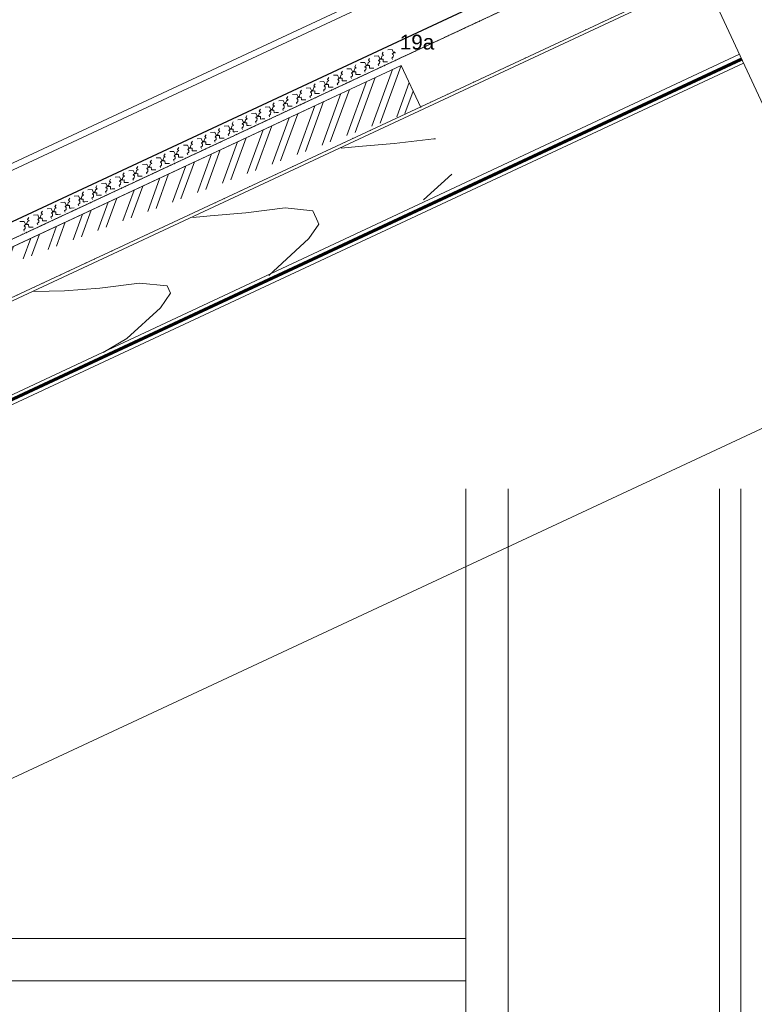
# Model space of a CAD drawing. Header units: millimetres. Extents: x 15214 to 140083, y -437840 to -79279.
# Tile 715 of 741: x 61334 to 61681, y -186519 to -186054. Entities that reach past the tile are written whole.
import ezdxf

# ---------------------------------------------------------------- set-up
doc = ezdxf.new("R2010")
doc.units = ezdxf.units.MM
doc.linetypes.add('STRICHLINIE2', pattern=[9.525, 6.35, -3.175])
doc.linetypes.add('STRICHLINIEX2', pattern=[38.1, 25.4, -12.7])
for name, color, linetype, lineweight in [('!! 0 posadzki parkiet', 91, 'Continuous', 9), ('Holzwerkstoffplatte Schnittschraffur', 253, 'Continuous', 15), ('Holzwerkstoffplatte Umrisslinie', 7, 'Continuous', 9), ('Kantholz Ansicht Holzmaserung', 253, 'Continuous', 15), ('Kantholz Umrisslinie', 7, 'Continuous', 9), ('strukturierte Trennlage', 7, 'STRICHLINIE2', 15), ('strukturierte Trennlage (X)', 7, 'Continuous', 15), ('Tragwerk Schraffur', 253, 'Continuous', 15), ('Tragwerk Umrisslinie', 7, 'Continuous', 9), ('Trennlage', 7, 'STRICHLINIEX2', 15), ('Zink Ansicht', 7, 'Continuous', 20), ('Zink geschnitten Vollmaterial', 7, 'Continuous', 30)]:
    doc.layers.add(name, color=color, linetype=linetype, lineweight=lineweight)
doc.layers.add('LEGENDE', color=7, linetype='Continuous')
doc.styles.get("Standard").update_dxf_attribs({"font": 'arial.ttf', "height": 25})

msp = doc.modelspace()

# ---------------------------------------------------------------- hatches: boundary and pattern name
at = {"layer": 'Holzwerkstoffplatte Schnittschraffur'}
h = msp.add_hatch(dxfattribs=at)
h.set_pattern_fill('ANSI32', color=256, angle=25, style=0)
h.set_pattern_definition([(70, (61282.49, -185225.977), (-8.95057, 3.25774), []), (70, (61286.5595, -185224.079), (-8.95057, 3.25774), [])])
edge = h.paths.add_edge_path()
edge.add_line((61523.12113, -186095.70389), (61513.85224, -186075.82669))
edge.add_line((61513.84804, -186075.82865), (61240.59318, -186203.25367))
edge.add_line((61249.68479, -186222.73957), (61656.27348, -186033.17332))
edge.add_line((61249.85722, -186223.10934), (61240.59318, -186203.25367))
h.paths.add_polyline_path([(61312.54956, -186186.12914), (61329.98271, -186186.12914), (61329.98271, -186171.70417), (61312.54956, -186171.70417)], flags=24)

# ---------------------------------------------------------------- linework, layer by layer
at = {"layer": '!! 0 posadzki parkiet'}
for points in [[(61563.43824, -185834.0875), (61787.9315, -186315.51485), (61787.9315, -185804.87503), (61680.85745, -185804.87503)], [(61544.33151, -186916.39153), (61544.33151, -186275.78027)], [(61564.33151, -186916.39153), (61564.33151, -186275.78027)], [(61664.33151, -186916.39153), (61664.33151, -186275.78027)], [(61674.33151, -186916.39153), (61674.33151, -186275.78027)]]:
    msp.add_lwpolyline(points, dxfattribs=at)
at = {"layer": 'Holzwerkstoffplatte Umrisslinie'}
msp.add_line((61513.84804, -186075.82865), (61240.59318, -186203.25367), dxfattribs=at)
at = {"layer": 'Kantholz Ansicht Holzmaserung'}
for p, q in [((61493.71569, -186114.13645), (61510.52365, -186112.77387)), ((61510.52365, -186112.77387), (61529.21154, -186110.45517)), ((61529.21154, -186110.45517), (61530.04224, -186110.53807)), ((61485.51418, -186114.9306), (61493.71569, -186114.13645)), ((61537.81376, -186127.2332), (61524.46896, -186139.39133)), ((61423.55346, -186146.85363), (61440.36142, -186145.49106)), ((61440.36142, -186145.49106), (61459.0493, -186143.17236)), ((61459.0493, -186143.17236), (61472.05882, -186144.47056)), ((61472.05882, -186144.47056), (61473.69192, -186147.97277)), ((61415.35195, -186147.64779), (61423.55346, -186146.85363)), ((61473.33417, -186147.2423), (61474.96728, -186150.74451)), ((61474.96728, -186150.74451), (61470.22171, -186157.60875)), ((61470.22171, -186157.60875), (61451.20721, -186175.06332)), ((61340.27378, -186182.65731), (61354.66658, -186182.34256)), ((61354.66658, -186182.34256), (61371.47454, -186180.97998)), ((61371.47454, -186180.97998), (61390.16242, -186178.66128)), ((61390.16242, -186178.66128), (61403.17194, -186179.95948)), ((61403.17194, -186179.95948), (61404.80504, -186183.46169)), ((61404.80504, -186183.46169), (61400.05948, -186190.32593)), ((61400.05948, -186190.32593), (61384.14449, -186204.8257)), ((61384.14449, -186204.8257), (61373.04181, -186211.51244))]:
    msp.add_line(p, q, dxfattribs=at)
at = {"layer": 'Kantholz Umrisslinie'}
for points in [[(61249.68479, -186222.73957), (61656.27348, -186033.17332)], [(61129.34764, -186280.56361), (61656.86526, -186034.44238)]]:
    msp.add_lwpolyline(points, dxfattribs=at)
at = {"layer": 'strukturierte Trennlage', "ltscale": 0.1}
for p, q in [((61252.65118, -186193.97162), (61787.9315, -185944.3663)), ((61065.49639, -186281.24335), (61645.77337, -186010.65575))]:
    msp.add_line(p, q, dxfattribs=at)
at = {"layer": 'strukturierte Trennlage (X)'}
for p, q in [((61501.10709, -186071.48542), (61503.11158, -186071.36636)), ((61503.11158, -186071.36636), (61503.73616, -186072.70578)), ((61504.49828, -186072.3504), (61504.67098, -186071.45454)), ((61504.67098, -186071.45454), (61505.45619, -186071.08838)), ((61504.77906, -186070.42011), (61505.36266, -186069.50101)), ((61505.45619, -186071.08838), (61504.77906, -186070.42011)), ((61507.55047, -186068.48082), (61509.55496, -186068.36176)), ((61509.55496, -186068.36176), (61510.17955, -186069.70119)), ((61509.62359, -186070.43839), (61510.86124, -186069.41247)), ((61510.14684, -186070.89727), (61509.62359, -186070.43839)), ((61510.08806, -186071.79624), (61510.14684, -186070.89727)), ((61510.17955, -186069.70119), (61510.80141, -186069.88916)), ((61510.80141, -186069.88916), (61511.07898, -186069.87941)), ((61491.89229, -186076.42931), (61492.4759, -186075.51021)), ((61494.6637, -186074.49001), (61496.6682, -186074.37096)), ((61496.6682, -186074.37096), (61497.29278, -186075.71038)), ((61496.73682, -186076.44759), (61498.0549, -186075.355)), ((61497.29278, -186075.71038), (61497.91465, -186075.89836)), ((61497.91465, -186075.89836), (61498.82753, -186075.86629)), ((61498.0549, -186075.355), (61498.22759, -186074.45913)), ((61498.22759, -186074.45913), (61499.01281, -186074.09298)), ((61498.33568, -186073.42471), (61498.91928, -186072.50561)), ((61499.01281, -186074.09298), (61498.33568, -186073.42471)), ((61498.82753, -186075.86629), (61498.8717, -186077.12368)), ((61502.94865, -186075.43467), (61503.64468, -186074.80084)), ((61503.22333, -186076.02371), (61502.94865, -186075.43467)), ((61503.1802, -186073.44299), (61504.49828, -186072.3504)), ((61503.70346, -186073.90187), (61503.1802, -186073.44299)), ((61503.64468, -186074.80084), (61503.70346, -186073.90187)), ((61503.73616, -186072.70578), (61504.35803, -186072.89376)), ((61504.35803, -186072.89376), (61505.27091, -186072.86169)), ((61505.27091, -186072.86169), (61505.31508, -186074.11908)), ((61505.31508, -186074.11908), (61506.1235, -186074.09068)), ((61506.1235, -186074.09068), (61507.43272, -186074.06084)), ((61509.39204, -186072.43007), (61510.08806, -186071.79624)), ((61509.66671, -186073.01911), (61509.39204, -186072.43007)), ((61481.77694, -186080.49921), (61483.78143, -186080.38015)), ((61483.78143, -186080.38015), (61484.40602, -186081.71958)), ((61485.16814, -186081.3642), (61485.34083, -186080.46833)), ((61485.34083, -186080.46833), (61486.12605, -186080.10218)), ((61485.44891, -186079.4339), (61486.03251, -186078.5148)), ((61486.12605, -186080.10218), (61485.44891, -186079.4339)), ((61488.22032, -186077.49461), (61490.22482, -186077.37555)), ((61490.06189, -186081.44387), (61490.75792, -186080.81004)), ((61490.22482, -186077.37555), (61490.8494, -186078.71498)), ((61490.29344, -186079.45218), (61491.61152, -186078.3596)), ((61490.8167, -186079.91106), (61490.29344, -186079.45218)), ((61490.75792, -186080.81004), (61490.8167, -186079.91106)), ((61490.8494, -186078.71498), (61491.47126, -186078.90296)), ((61491.47126, -186078.90296), (61492.38414, -186078.87088)), ((61491.61152, -186078.3596), (61491.78421, -186077.46373)), ((61491.78421, -186077.46373), (61492.56943, -186077.09758)), ((61492.56943, -186077.09758), (61491.89229, -186076.42931)), ((61492.38414, -186078.87088), (61492.42832, -186080.12828)), ((61492.42832, -186080.12828), (61493.23674, -186080.09988)), ((61493.23674, -186080.09988), (61494.54595, -186080.07004)), ((61496.50527, -186078.43927), (61497.2013, -186077.80544)), ((61496.77995, -186079.02831), (61496.50527, -186078.43927)), ((61497.26008, -186076.90646), (61496.73682, -186076.44759)), ((61497.2013, -186077.80544), (61497.26008, -186076.90646)), ((61498.8717, -186077.12368), (61499.68012, -186077.09528)), ((61499.68012, -186077.09528), (61500.98933, -186077.06544)), ((61472.56215, -186085.4431), (61473.14575, -186084.524)), ((61473.23928, -186086.11138), (61472.56215, -186085.4431)), ((61475.33356, -186083.50381), (61477.33805, -186083.38475)), ((61477.33805, -186083.38475), (61477.96264, -186084.72418)), ((61477.40668, -186085.46138), (61478.72475, -186084.3688)), ((61477.92994, -186085.92026), (61477.40668, -186085.46138)), ((61477.96264, -186084.72418), (61478.5845, -186084.91215)), ((61478.5845, -186084.91215), (61479.49738, -186084.88008)), ((61478.72475, -186084.3688), (61478.89745, -186083.47293)), ((61478.89745, -186083.47293), (61479.68267, -186083.10678)), ((61479.00553, -186082.4385), (61479.58913, -186081.5194)), ((61479.68267, -186083.10678), (61479.00553, -186082.4385)), ((61479.49738, -186084.88008), (61479.54156, -186086.13748)), ((61483.61851, -186084.44846), (61484.31454, -186083.81464)), ((61483.89318, -186085.03751), (61483.61851, -186084.44846)), ((61483.85006, -186082.45678), (61485.16814, -186081.3642)), ((61484.37332, -186082.91566), (61483.85006, -186082.45678)), ((61484.31454, -186083.81464), (61484.37332, -186082.91566)), ((61484.40602, -186081.71958), (61485.02788, -186081.90755)), ((61485.02788, -186081.90755), (61485.94076, -186081.87548)), ((61485.94076, -186081.87548), (61485.98494, -186083.13288)), ((61485.98494, -186083.13288), (61486.79336, -186083.10448)), ((61486.79336, -186083.10448), (61488.10257, -186083.07464)), ((61490.33657, -186082.03291), (61490.06189, -186081.44387)), ((61462.4468, -186089.51301), (61464.45129, -186089.39395)), ((61464.45129, -186089.39395), (61465.07587, -186090.73337)), ((61465.83799, -186090.37799), (61466.01069, -186089.48213)), ((61466.01069, -186089.48213), (61466.7959, -186089.11597)), ((61466.11877, -186088.4477), (61466.70237, -186087.5286)), ((61466.7959, -186089.11597), (61466.11877, -186088.4477)), ((61468.89018, -186086.50841), (61470.89467, -186086.38935)), ((61470.73175, -186090.45766), (61471.42777, -186089.82383)), ((61470.89467, -186086.38935), (61471.51926, -186087.72878)), ((61470.9633, -186088.46598), (61472.28137, -186087.37339)), ((61471.48655, -186088.92486), (61470.9633, -186088.46598)), ((61471.42777, -186089.82383), (61471.48655, -186088.92486)), ((61471.51926, -186087.72878), (61472.14112, -186087.91675)), ((61472.14112, -186087.91675), (61473.054, -186087.88468)), ((61472.28137, -186087.37339), (61472.45407, -186086.47753)), ((61472.45407, -186086.47753), (61473.23928, -186086.11138)), ((61473.054, -186087.88468), (61473.09818, -186089.14207)), ((61473.09818, -186089.14207), (61473.90659, -186089.11367)), ((61473.90659, -186089.11367), (61475.21581, -186089.08383)), ((61477.17513, -186087.45306), (61477.87115, -186086.81923)), ((61477.4498, -186088.0421), (61477.17513, -186087.45306)), ((61477.87115, -186086.81923), (61477.92994, -186085.92026)), ((61479.54156, -186086.13748), (61480.34997, -186086.10907)), ((61480.34997, -186086.10907), (61481.65919, -186086.07923)), ((61453.232, -186094.45689), (61453.81561, -186093.5378)), ((61453.90914, -186095.12517), (61453.232, -186094.45689)), ((61456.00341, -186092.5176), (61458.00791, -186092.39855)), ((61458.00791, -186092.39855), (61458.63249, -186093.73797)), ((61458.07653, -186094.47518), (61459.39461, -186093.38259)), ((61458.59979, -186094.93405), (61458.07653, -186094.47518)), ((61458.63249, -186093.73797), (61459.25436, -186093.92595)), ((61459.25436, -186093.92595), (61460.16724, -186093.89388)), ((61459.39461, -186093.38259), (61459.5673, -186092.48672)), ((61459.5673, -186092.48672), (61460.35252, -186092.12057)), ((61459.67539, -186091.4523), (61460.25899, -186090.5332)), ((61460.35252, -186092.12057), (61459.67539, -186091.4523)), ((61460.16724, -186093.89388), (61460.21141, -186095.15127)), ((61464.28836, -186093.46226), (61464.98439, -186092.82843)), ((61464.56304, -186094.0513), (61464.28836, -186093.46226)), ((61464.51991, -186091.47058), (61465.83799, -186090.37799)), ((61465.04317, -186091.92945), (61464.51991, -186091.47058)), ((61464.98439, -186092.82843), (61465.04317, -186091.92945)), ((61465.07587, -186090.73337), (61465.69774, -186090.92135)), ((61465.69774, -186090.92135), (61466.61062, -186090.88928)), ((61466.61062, -186090.88928), (61466.65479, -186092.14667)), ((61466.65479, -186092.14667), (61467.46321, -186092.11827)), ((61467.46321, -186092.11827), (61468.77243, -186092.08843)), ((61471.00642, -186091.0467), (61470.73175, -186090.45766)), ((61443.11665, -186098.5268), (61445.12114, -186098.40774)), ((61445.12114, -186098.40774), (61445.74573, -186099.74717)), ((61445.18977, -186100.48437), (61446.50785, -186099.39179)), ((61446.50785, -186099.39179), (61446.68054, -186098.49592)), ((61446.68054, -186098.49592), (61447.46576, -186098.12977)), ((61446.78862, -186097.46149), (61447.37222, -186096.54239)), ((61447.46576, -186098.12977), (61446.78862, -186097.46149)), ((61449.56003, -186095.5222), (61451.56453, -186095.40314)), ((61451.4016, -186099.47146), (61452.09763, -186098.83763)), ((61451.56453, -186095.40314), (61452.18911, -186096.74257)), ((61451.63315, -186097.47977), (61452.95123, -186096.38719)), ((61452.15641, -186097.93865), (61451.63315, -186097.47977)), ((61452.09763, -186098.83763), (61452.15641, -186097.93865)), ((61452.18911, -186096.74257), (61452.81097, -186096.93055)), ((61452.81097, -186096.93055), (61453.72385, -186096.89847)), ((61452.95123, -186096.38719), (61453.12392, -186095.49132)), ((61453.12392, -186095.49132), (61453.90914, -186095.12517)), ((61453.72385, -186096.89847), (61453.76803, -186098.15587)), ((61453.76803, -186098.15587), (61454.57645, -186098.12747)), ((61454.57645, -186098.12747), (61455.88566, -186098.09763)), ((61457.84498, -186096.46686), (61458.54101, -186095.83303)), ((61458.11966, -186097.0559), (61457.84498, -186096.46686)), ((61458.54101, -186095.83303), (61458.59979, -186094.93405)), ((61460.21141, -186095.15127), (61461.01983, -186095.12287)), ((61461.01983, -186095.12287), (61462.32904, -186095.09303)), ((61433.90186, -186103.47069), (61434.48546, -186102.55159)), ((61434.57899, -186104.13896), (61433.90186, -186103.47069)), ((61436.67327, -186101.5314), (61438.67776, -186101.41234)), ((61438.67776, -186101.41234), (61439.30235, -186102.75177)), ((61438.74639, -186103.48897), (61440.06446, -186102.39638)), ((61439.26965, -186103.94785), (61438.74639, -186103.48897)), ((61439.21086, -186104.84682), (61439.26965, -186103.94785)), ((61439.30235, -186102.75177), (61439.92421, -186102.93974)), ((61439.92421, -186102.93974), (61440.83709, -186102.90767)), ((61440.06446, -186102.39638), (61440.23716, -186101.50052)), ((61440.23716, -186101.50052), (61441.02238, -186101.13437)), ((61440.34524, -186100.46609), (61440.92884, -186099.54699)), ((61441.02238, -186101.13437), (61440.34524, -186100.46609)), ((61440.83709, -186102.90767), (61440.88127, -186104.16506)), ((61441.68968, -186104.13666), (61442.9989, -186104.10682)), ((61444.95822, -186102.47605), (61445.65425, -186101.84223)), ((61445.23289, -186103.0651), (61444.95822, -186102.47605)), ((61445.71303, -186100.94325), (61445.18977, -186100.48437)), ((61445.65425, -186101.84223), (61445.71303, -186100.94325)), ((61445.74573, -186099.74717), (61446.36759, -186099.93514)), ((61446.36759, -186099.93514), (61447.28047, -186099.90307)), ((61447.28047, -186099.90307), (61447.32465, -186101.16047)), ((61447.32465, -186101.16047), (61448.13307, -186101.13206)), ((61448.13307, -186101.13206), (61449.44228, -186101.10223)), ((61451.67628, -186100.0605), (61451.4016, -186099.47146)), ((61421.0151, -186109.47989), (61421.5987, -186108.56079)), ((61423.78651, -186107.54059), (61425.791, -186107.42154)), ((61425.791, -186107.42154), (61426.41558, -186108.76096)), ((61425.85962, -186109.49817), (61427.1777, -186108.40558)), ((61426.41558, -186108.76096), (61427.03745, -186108.94894)), ((61427.1777, -186108.40558), (61427.3504, -186107.50972)), ((61427.3504, -186107.50972), (61428.13561, -186107.14356)), ((61427.45848, -186106.47529), (61428.04208, -186105.55619)), ((61428.13561, -186107.14356), (61427.45848, -186106.47529)), ((61430.22989, -186104.536), (61432.23438, -186104.41694)), ((61432.07146, -186108.48525), (61432.76748, -186107.85142)), ((61432.34613, -186109.07429), (61432.07146, -186108.48525)), ((61432.23438, -186104.41694), (61432.85897, -186105.75636)), ((61432.30301, -186106.49357), (61433.62108, -186105.40098)), ((61432.82626, -186106.95245), (61432.30301, -186106.49357)), ((61432.76748, -186107.85142), (61432.82626, -186106.95245)), ((61432.85897, -186105.75636), (61433.48083, -186105.94434)), ((61433.48083, -186105.94434), (61434.39371, -186105.91227)), ((61433.62108, -186105.40098), (61433.79378, -186104.50512)), ((61433.79378, -186104.50512), (61434.57899, -186104.13896)), ((61434.39371, -186105.91227), (61434.43789, -186107.16966)), ((61434.43789, -186107.16966), (61435.2463, -186107.14126)), ((61435.2463, -186107.14126), (61436.55552, -186107.11142)), ((61438.51484, -186105.48065), (61439.21086, -186104.84682)), ((61438.78951, -186106.06969), (61438.51484, -186105.48065)), ((61440.88127, -186104.16506), (61441.68968, -186104.13666)), ((61414.46363, -186113.51891), (61415.24885, -186113.15276)), ((61414.57171, -186112.48448), (61415.15532, -186111.56538)), ((61415.24885, -186113.15276), (61414.57171, -186112.48448)), ((61417.34312, -186110.54519), (61419.34762, -186110.42613)), ((61419.34762, -186110.42613), (61419.9722, -186111.76556)), ((61419.41624, -186112.50277), (61420.73432, -186111.41018)), ((61419.9395, -186112.96164), (61419.41624, -186112.50277)), ((61419.88072, -186113.86062), (61419.9395, -186112.96164)), ((61419.9722, -186111.76556), (61420.59407, -186111.95354)), ((61420.59407, -186111.95354), (61421.50695, -186111.92146)), ((61420.73432, -186111.41018), (61420.90701, -186110.51431)), ((61420.90701, -186110.51431), (61421.69223, -186110.14816)), ((61421.69223, -186110.14816), (61421.0151, -186109.47989)), ((61421.50695, -186111.92146), (61421.55112, -186113.17886)), ((61421.55112, -186113.17886), (61422.35954, -186113.15046)), ((61422.35954, -186113.15046), (61423.66875, -186113.12062)), ((61425.62807, -186111.48985), (61426.3241, -186110.85602)), ((61425.90275, -186112.07889), (61425.62807, -186111.48985)), ((61426.38288, -186109.95704), (61425.85962, -186109.49817)), ((61426.3241, -186110.85602), (61426.38288, -186109.95704)), ((61427.03745, -186108.94894), (61427.95033, -186108.91687)), ((61427.95033, -186108.91687), (61427.9945, -186110.17426)), ((61427.9945, -186110.17426), (61428.80292, -186110.14586)), ((61428.80292, -186110.14586), (61430.11214, -186110.11602)), ((61401.68495, -186118.49368), (61402.26855, -186117.57458)), ((61404.45636, -186116.55439), (61406.46085, -186116.43533)), ((61406.46085, -186116.43533), (61407.08544, -186117.77476)), ((61406.52948, -186118.51196), (61407.84756, -186117.41938)), ((61407.08544, -186117.77476), (61407.7073, -186117.96273)), ((61407.7073, -186117.96273), (61408.62018, -186117.93066)), ((61407.84756, -186117.41938), (61408.02025, -186116.52351)), ((61408.02025, -186116.52351), (61408.80547, -186116.15736)), ((61408.12833, -186115.48908), (61408.71193, -186114.56998)), ((61408.80547, -186116.15736), (61408.12833, -186115.48908)), ((61408.62018, -186117.93066), (61408.66436, -186119.18806)), ((61410.89974, -186113.54979), (61412.90424, -186113.43073)), ((61412.74131, -186117.49904), (61413.43734, -186116.86522)), ((61413.01599, -186118.08809), (61412.74131, -186117.49904)), ((61412.90424, -186113.43073), (61413.52882, -186114.77016)), ((61412.97286, -186115.50736), (61414.29094, -186114.41478)), ((61413.49612, -186115.96624), (61412.97286, -186115.50736)), ((61413.43734, -186116.86522), (61413.49612, -186115.96624)), ((61413.52882, -186114.77016), (61414.15068, -186114.95814)), ((61414.15068, -186114.95814), (61415.06356, -186114.92606)), ((61414.29094, -186114.41478), (61414.46363, -186113.51891)), ((61415.06356, -186114.92606), (61415.10774, -186116.18346)), ((61415.10774, -186116.18346), (61415.91616, -186116.15506)), ((61415.91616, -186116.15506), (61417.22537, -186116.12522)), ((61419.18469, -186114.49445), (61419.88072, -186113.86062)), ((61419.45937, -186115.08349), (61419.18469, -186114.49445)), ((61391.5696, -186122.56359), (61393.57409, -186122.44453)), ((61393.57409, -186122.44453), (61394.19868, -186123.78395)), ((61394.96079, -186123.42857), (61395.13349, -186122.53271)), ((61395.13349, -186122.53271), (61395.9187, -186122.16655)), ((61395.24157, -186121.49828), (61395.82517, -186120.57918)), ((61395.9187, -186122.16655), (61395.24157, -186121.49828)), ((61398.01298, -186119.55899), (61400.01747, -186119.43993)), ((61400.01747, -186119.43993), (61400.64206, -186120.77936)), ((61400.0861, -186121.51656), (61401.40417, -186120.42397)), ((61400.60936, -186121.97544), (61400.0861, -186121.51656)), ((61400.55057, -186122.87441), (61400.60936, -186121.97544)), ((61400.64206, -186120.77936), (61401.26392, -186120.96733)), ((61401.26392, -186120.96733), (61402.1768, -186120.93526)), ((61401.40417, -186120.42397), (61401.57687, -186119.52811)), ((61401.57687, -186119.52811), (61402.36209, -186119.16196)), ((61402.36209, -186119.16196), (61401.68495, -186118.49368)), ((61402.1768, -186120.93526), (61402.22098, -186122.19265)), ((61402.22098, -186122.19265), (61403.02939, -186122.16425)), ((61403.02939, -186122.16425), (61404.33861, -186122.13441)), ((61406.29793, -186120.50364), (61406.99396, -186119.86982)), ((61406.5726, -186121.09268), (61406.29793, -186120.50364)), ((61407.05274, -186118.97084), (61406.52948, -186118.51196)), ((61406.99396, -186119.86982), (61407.05274, -186118.97084)), ((61408.66436, -186119.18806), (61409.47278, -186119.15965)), ((61409.47278, -186119.15965), (61410.78199, -186119.12982)), ((61382.35481, -186127.50748), (61382.93841, -186126.58838)), ((61385.12622, -186125.56818), (61387.13071, -186125.44913)), ((61387.13071, -186125.44913), (61387.75529, -186126.78855)), ((61387.19933, -186127.52576), (61388.51741, -186126.43317)), ((61387.75529, -186126.78855), (61388.37716, -186126.97653)), ((61388.37716, -186126.97653), (61389.29004, -186126.94446)), ((61388.51741, -186126.43317), (61388.69011, -186125.5373)), ((61388.69011, -186125.5373), (61389.47532, -186125.17115)), ((61388.79819, -186124.50288), (61389.38179, -186123.58378)), ((61389.47532, -186125.17115), (61388.79819, -186124.50288)), ((61389.29004, -186126.94446), (61389.33421, -186128.20185)), ((61393.41117, -186126.51284), (61394.10719, -186125.87901)), ((61393.68584, -186127.10188), (61393.41117, -186126.51284)), ((61393.64272, -186124.52116), (61394.96079, -186123.42857)), ((61394.16597, -186124.98003), (61393.64272, -186124.52116)), ((61394.10719, -186125.87901), (61394.16597, -186124.98003)), ((61394.19868, -186123.78395), (61394.82054, -186123.97193)), ((61394.82054, -186123.97193), (61395.73342, -186123.93986)), ((61395.73342, -186123.93986), (61395.7776, -186125.19725)), ((61395.7776, -186125.19725), (61396.58601, -186125.16885)), ((61396.58601, -186125.16885), (61397.89523, -186125.13901)), ((61399.85455, -186123.50824), (61400.55057, -186122.87441)), ((61400.12922, -186124.09728), (61399.85455, -186123.50824)), ((61372.23945, -186131.57738), (61374.24395, -186131.45832)), ((61374.24395, -186131.45832), (61374.86853, -186132.79775)), ((61375.63065, -186132.44237), (61375.80334, -186131.5465)), ((61375.80334, -186131.5465), (61376.58856, -186131.18035)), ((61375.91142, -186130.51207), (61376.49503, -186129.59297)), ((61376.58856, -186131.18035), (61375.91142, -186130.51207)), ((61378.68283, -186128.57278), (61380.68733, -186128.45372)), ((61380.5244, -186132.52204), (61381.22043, -186131.88821)), ((61380.68733, -186128.45372), (61381.31191, -186129.79315)), ((61380.75595, -186130.53035), (61382.07403, -186129.43777)), ((61381.27921, -186130.98923), (61380.75595, -186130.53035)), ((61381.22043, -186131.88821), (61381.27921, -186130.98923)), ((61381.31191, -186129.79315), (61381.93378, -186129.98113)), ((61381.93378, -186129.98113), (61382.84666, -186129.94905)), ((61382.07403, -186129.43777), (61382.24672, -186128.5419)), ((61382.24672, -186128.5419), (61383.03194, -186128.17575)), ((61383.03194, -186128.17575), (61382.35481, -186127.50748)), ((61382.84666, -186129.94905), (61382.89083, -186131.20645)), ((61382.89083, -186131.20645), (61383.69925, -186131.17805)), ((61383.69925, -186131.17805), (61385.00846, -186131.14821)), ((61386.96778, -186129.51744), (61387.66381, -186128.88361)), ((61387.24246, -186130.10648), (61386.96778, -186129.51744)), ((61387.72259, -186127.98463), (61387.19933, -186127.52576)), ((61387.66381, -186128.88361), (61387.72259, -186127.98463)), ((61389.33421, -186128.20185), (61390.14263, -186128.17345)), ((61390.14263, -186128.17345), (61391.45185, -186128.14361)), ((61363.02466, -186136.52127), (61363.60826, -186135.60217)), ((61363.7018, -186137.18954), (61363.02466, -186136.52127)), ((61365.79607, -186134.58198), (61367.80056, -186134.46292)), ((61367.80056, -186134.46292), (61368.42515, -186135.80235)), ((61367.86919, -186136.53955), (61369.18727, -186135.44697)), ((61368.39245, -186136.99843), (61367.86919, -186136.53955)), ((61368.42515, -186135.80235), (61369.04701, -186135.99032)), ((61369.04701, -186135.99032), (61369.95989, -186135.95825)), ((61369.18727, -186135.44697), (61369.35996, -186134.5511)), ((61369.35996, -186134.5511), (61370.14518, -186134.18495)), ((61369.46804, -186133.51667), (61370.05164, -186132.59757)), ((61370.14518, -186134.18495), (61369.46804, -186133.51667)), ((61369.95989, -186135.95825), (61370.00407, -186137.21565)), ((61374.08102, -186135.52663), (61374.77705, -186134.89281)), ((61374.3557, -186136.11568), (61374.08102, -186135.52663)), ((61374.31257, -186133.53495), (61375.63065, -186132.44237)), ((61374.83583, -186133.99383), (61374.31257, -186133.53495)), ((61374.77705, -186134.89281), (61374.83583, -186133.99383)), ((61374.86853, -186132.79775), (61375.49039, -186132.98572)), ((61375.49039, -186132.98572), (61376.40327, -186132.95365)), ((61376.40327, -186132.95365), (61376.44745, -186134.21105)), ((61376.44745, -186134.21105), (61377.25587, -186134.18264)), ((61377.25587, -186134.18264), (61378.56508, -186134.15281)), ((61380.79908, -186133.11108), (61380.5244, -186132.52204)), ((61352.90931, -186140.59118), (61354.9138, -186140.47212)), ((61354.9138, -186140.47212), (61355.53839, -186141.81154)), ((61356.3005, -186141.45616), (61356.4732, -186140.5603)), ((61356.4732, -186140.5603), (61357.25841, -186140.19414)), ((61356.58128, -186139.52587), (61357.16488, -186138.60677)), ((61357.25841, -186140.19414), (61356.58128, -186139.52587)), ((61359.35269, -186137.58658), (61361.35718, -186137.46752)), ((61361.19426, -186141.53583), (61361.89028, -186140.902)), ((61361.35718, -186137.46752), (61361.98177, -186138.80695)), ((61361.42581, -186139.54415), (61362.74388, -186138.45156)), ((61361.94907, -186140.00303), (61361.42581, -186139.54415)), ((61361.89028, -186140.902), (61361.94907, -186140.00303)), ((61361.98177, -186138.80695), (61362.60363, -186138.99492)), ((61362.60363, -186138.99492), (61363.51651, -186138.96285)), ((61362.74388, -186138.45156), (61362.91658, -186137.5557)), ((61362.91658, -186137.5557), (61363.7018, -186137.18954)), ((61363.51651, -186138.96285), (61363.56069, -186140.22024)), ((61363.56069, -186140.22024), (61364.3691, -186140.19184)), ((61364.3691, -186140.19184), (61365.67832, -186140.162)), ((61367.63764, -186138.53123), (61368.33367, -186137.8974)), ((61367.91231, -186139.12027), (61367.63764, -186138.53123)), ((61368.33367, -186137.8974), (61368.39245, -186136.99843)), ((61370.00407, -186137.21565), (61370.81249, -186137.18724)), ((61370.81249, -186137.18724), (61372.1217, -186137.1574)), ((61343.69452, -186145.53506), (61344.27812, -186144.61597)), ((61344.37165, -186146.20334), (61343.69452, -186145.53506)), ((61346.46593, -186143.59577), (61348.47042, -186143.47672)), ((61348.47042, -186143.47672), (61349.095, -186144.81614)), ((61348.53904, -186145.55335), (61349.85712, -186144.46076)), ((61349.0623, -186146.01222), (61348.53904, -186145.55335)), ((61349.095, -186144.81614), (61349.71687, -186145.00412)), ((61349.71687, -186145.00412), (61350.62975, -186144.97205)), ((61349.85712, -186144.46076), (61350.02982, -186143.56489)), ((61350.02982, -186143.56489), (61350.81503, -186143.19874)), ((61350.1379, -186142.53047), (61350.7215, -186141.61137)), ((61350.81503, -186143.19874), (61350.1379, -186142.53047)), ((61350.62975, -186144.97205), (61350.67392, -186146.22944)), ((61354.75088, -186144.54043), (61355.4469, -186143.9066)), ((61355.02555, -186145.12947), (61354.75088, -186144.54043)), ((61354.98243, -186142.54875), (61356.3005, -186141.45616)), ((61355.50568, -186143.00762), (61354.98243, -186142.54875)), ((61355.4469, -186143.9066), (61355.50568, -186143.00762)), ((61355.53839, -186141.81154), (61356.16025, -186141.99952)), ((61356.16025, -186141.99952), (61357.07313, -186141.96745)), ((61357.07313, -186141.96745), (61357.11731, -186143.22484)), ((61357.11731, -186143.22484), (61357.92572, -186143.19644)), ((61357.92572, -186143.19644), (61359.23494, -186143.1666)), ((61361.46893, -186142.12487), (61361.19426, -186141.53583)), ((61333.57916, -186149.60497), (61335.58366, -186149.48591)), ((61335.58366, -186149.48591), (61336.20824, -186150.82534)), ((61335.65228, -186151.56254), (61336.97036, -186150.46996)), ((61336.97036, -186150.46996), (61337.14305, -186149.57409)), ((61337.14305, -186149.57409), (61337.92827, -186149.20794)), ((61337.25113, -186148.53966), (61337.83474, -186147.62056)), ((61337.92827, -186149.20794), (61337.25113, -186148.53966)), ((61340.02254, -186146.60037), (61342.02704, -186146.48131)), ((61341.86411, -186150.54963), (61342.56014, -186149.9158)), ((61342.13879, -186151.13867), (61341.86411, -186150.54963)), ((61342.02704, -186146.48131), (61342.65162, -186147.82074)), ((61342.09566, -186148.55794), (61343.41374, -186147.46536)), ((61342.61892, -186149.01682), (61342.09566, -186148.55794)), ((61342.56014, -186149.9158), (61342.61892, -186149.01682)), ((61342.65162, -186147.82074), (61343.27349, -186148.00872)), ((61343.27349, -186148.00872), (61344.18637, -186147.97664)), ((61343.41374, -186147.46536), (61343.58643, -186146.56949)), ((61343.58643, -186146.56949), (61344.37165, -186146.20334)), ((61344.18637, -186147.97664), (61344.23054, -186149.23404)), ((61344.23054, -186149.23404), (61345.03896, -186149.20564)), ((61345.03896, -186149.20564), (61346.34817, -186149.1758)), ((61348.30749, -186147.54503), (61349.00352, -186146.9112)), ((61348.58217, -186148.13407), (61348.30749, -186147.54503)), ((61349.00352, -186146.9112), (61349.0623, -186146.01222)), ((61350.67392, -186146.22944), (61351.48234, -186146.20104)), ((61351.48234, -186146.20104), (61352.79156, -186146.1712)), ((61335.42073, -186153.55422), (61336.11676, -186152.9204)), ((61335.69541, -186154.14327), (61335.42073, -186153.55422)), ((61336.17554, -186152.02142), (61335.65228, -186151.56254)), ((61336.11676, -186152.9204), (61336.17554, -186152.02142)), ((61336.20824, -186150.82534), (61336.8301, -186151.01331)), ((61336.8301, -186151.01331), (61337.74298, -186150.98124)), ((61337.74298, -186150.98124), (61337.78716, -186152.23864)), ((61337.78716, -186152.23864), (61338.59558, -186152.21023)), ((61338.59558, -186152.21023), (61339.90479, -186152.1804))]:
    msp.add_line(p, q, dxfattribs=at)
at = {"layer": 'Tragwerk Schraffur'}
for points in [[(61513.84804, -186075.82865), (61240.59318, -186203.25367)], [(61523.12113, -186095.70389), (61513.85224, -186075.82669)]]:
    msp.add_lwpolyline(points, dxfattribs=at)
at = {"layer": 'Tragwerk Umrisslinie'}
for p, q in [((61274.27466, -186438.5223), (62082.04564, -186061.8525)), ((61163.75677, -186313.51717), (61675.68487, -186074.80118))]:
    msp.add_line(p, q, dxfattribs=at)
for points in [[(61146.4248, -186317.18569), (61673.71168, -186070.56966)], [(61183.75677, -186488.22193), (61544.33151, -186488.22193)], [(61163.75677, -186508.22193), (61544.33151, -186508.22193)]]:
    msp.add_lwpolyline(points, dxfattribs=at)
at = {"layer": 'Trennlage', "ltscale": 0.1, "const_width": 1.5}
msp.add_lwpolyline([(61213.05074, -186288.13901), (61674.76812, -186072.83519)], dxfattribs=at)
at = {"layer": 'Zink Ansicht'}
for p, q in [((61035.73837, -186259.24035), (61632.0229, -185981.16778)), ((61036.45809, -186262.21489), (61633.29076, -185983.8867))]:
    msp.add_line(p, q, dxfattribs=at)
at = {"layer": 'Zink geschnitten Vollmaterial'}
msp.add_line((61020.76308, -186293.80789), (61642.5722, -186003.79081), dxfattribs=at)

# ---------------------------------------------------------------- texts
at = {"layer": 'LEGENDE', "insert": (61513.17725, -186061.30835), "char_height": 7, "width": 9.8467545, "attachment_point": 1}
msp.add_mtext('19a', dxfattribs=at)

doc.saveas('drawing.dxf')
